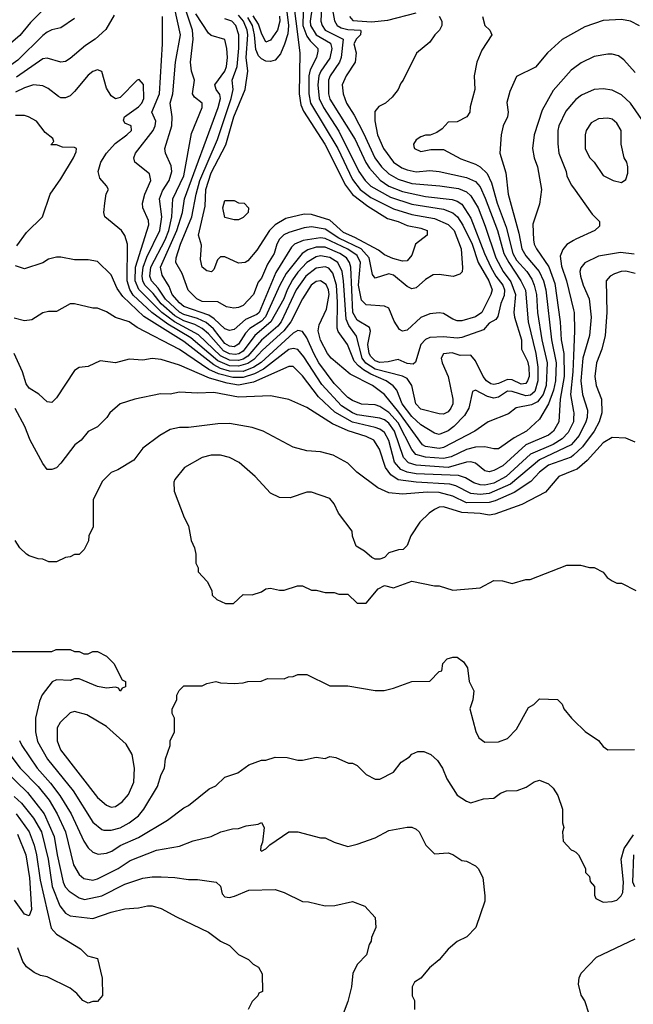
# Model space of a CAD drawing. Header units: inches. Extents: x 1793389 to 1900389, y 320802 to 470796.
# Tile 460 of 656: x 1847569 to 1850263, y 452633 to 456956. Entities that reach past the tile are written whole.
import ezdxf

# ---------------------------------------------------------------- set-up
doc = ezdxf.new("R2010")
doc.units = ezdxf.units.IN
doc.header["$MEASUREMENT"] = 0
doc.layers.add('B8445', color=7, linetype='Continuous')
doc.layers.add('B8455', color=7, linetype='Continuous')

msp = doc.modelspace()

# ---------------------------------------------------------------- linework, layer by layer
at = {"layer": 'B8445', "color": 2}
for points, elevation in [([(1848911.7, 457170), (1848951.5, 456951.5), (1848963.1, 456930), (1848980.3, 456920.3), (1849010, 456913.5), (1849064.7, 456910), (1849066.4, 456906.4), (1849065.5, 456890), (1849048, 456872), (1849035.3, 456850), (1849046, 456810), (1849042, 456770), (1849001.6, 456710), (1848984.9, 456670), (1848988.4, 456630), (1849003.7, 456590), (1849037.2, 456537.2), (1849078.5, 456458.5), (1849127.6, 456350), (1849157, 456310), (1849190, 456279.5), (1849230, 456255.6), (1849290, 456237.3), (1849412.9, 456227.1), (1849494.8, 456214.8), (1849530, 456200.3), (1849550, 456182.4), (1849580.8, 456130), (1849612.6, 456050), (1849658.5, 455910), (1849691.5, 455850), (1849725, 455805), (1849744.9, 455750), (1849738, 455670), (1849740.3, 455650), (1849771.7, 455550), (1849772.4, 455510), (1849797.3, 455457.3), (1849804.4, 455430), (1849806, 455390), (1849798.7, 455370), (1849790, 455358.4), (1849770, 455356.3), (1849730, 455375.4), (1849710, 455377.2), (1849670, 455358.5), (1849650, 455354), (1849637.8, 455357.8), (1849618.7, 455370), (1849603, 455390), (1849570, 455459), (1849550, 455484), (1849502, 455482), (1849467.1, 455492.9), (1849430, 455488.7), (1849418.8, 455470), (1849422.8, 455450), (1849450.3, 455390.3), (1849470.4, 455290), (1849470.4, 455270), (1849461.6, 455250), (1849450, 455235.1), (1849430, 455224.5), (1849410, 455225.1), (1849330, 455245.6), (1849307.8, 455270), (1849289.7, 455350), (1849270, 455380.5), (1849250, 455391), (1849130, 455421.7), (1849088.4, 455448.4), (1849071.7, 455470), (1849047.1, 455567.1), (1849013, 455613), (1849001.5, 455641.5), (1848990.6, 455810), (1848983.8, 455850), (1848965.4, 455890), (1848930, 455912.8), (1848890, 455918.7), (1848870, 455914.5), (1848829.5, 455890.5), (1848790, 455848.3), (1848766.3, 455813.7), (1848742.6, 455770), (1848728, 455730), (1848670.8, 455629.3), (1848600.9, 455570), (1848550, 455500.3), (1848531.2, 455488.8), (1848514.4, 455485.6), (1848490, 455488.5), (1848462.8, 455502.8), (1848397, 455577), (1848370, 455600.3), (1848337.6, 455617.6), (1848290, 455633.9), (1848250, 455656), (1848190, 455708.8), (1848154.2, 455754.2), (1848118.2, 455790), (1848109, 455810), (1848106.6, 455830), (1848111.4, 455870), (1848126.7, 455913.3), (1848184.2, 456030), (1848193.3, 456090), (1848183, 456170), (1848195.2, 456204.8), (1848224.7, 456250), (1848236.3, 456290), (1848234.5, 456314.5), (1848209.3, 456370), (1848206, 456390), (1848236.2, 456490), (1848237.6, 456530), (1848229.6, 456589.6), (1848241.3, 456630), (1848252.8, 456770), (1848275.1, 456890), (1848248.5, 457010)], 394), ([(1848893.6, 457010), (1848890.3, 456950), (1848896.5, 456930), (1848910.3, 456910), (1848988.5, 456870), (1848979.6, 456790), (1848972.7, 456770), (1848931.8, 456710), (1848924, 456690), (1848924.4, 456630), (1848930, 456607.7), (1849041.7, 456430), (1849088.6, 456328.6), (1849104.1, 456304.1), (1849151, 456251), (1849190, 456225.5), (1849250, 456201.3), (1849350, 456179.6), (1849467, 456167), (1849490, 456159.5), (1849510, 456146.4), (1849550, 456084.9), (1849609.5, 455929.5), (1849636.9, 455870), (1849659.7, 455830), (1849690.2, 455790), (1849697.6, 455770), (1849695.1, 455744.9), (1849681.1, 455710), (1849667.1, 455652.9), (1849659.5, 455640.5), (1849630, 455623.7), (1849605.3, 455594.7), (1849510, 455560.5), (1849490, 455558.3), (1849430, 455564), (1849370, 455560.7), (1849350, 455552.3), (1849330.3, 455529.7), (1849307.1, 455452.9), (1849296.3, 455443.7), (1849270, 455447.3), (1849230, 455463.7), (1849186.2, 455453.8), (1849150, 455451.6), (1849130, 455458.9), (1849110, 455477), (1849103.5, 455490), (1849097.7, 455530), (1849109.4, 455589.4), (1849104.1, 455604.1), (1849050, 455636.9), (1849032, 455670), (1849022, 455870), (1849017.3, 455890), (1849003.5, 455910), (1848974.7, 455930), (1848910, 455957.4), (1848870, 455957.8), (1848834.3, 455945.7), (1848808.5, 455930), (1848738.8, 455841.2), (1848710.2, 455790), (1848648.4, 455651.6), (1848630, 455632.8), (1848578.9, 455601.1), (1848560.1, 455579.9), (1848530, 455531.5), (1848510, 455520.4), (1848490, 455522.4), (1848470, 455535.1), (1848419, 455599), (1848387, 455627), (1848350, 455645), (1848290, 455661.3), (1848270, 455672.4), (1848209, 455729), (1848177.2, 455777.2), (1848146.8, 455810), (1848140.3, 455830), (1848144.6, 455870), (1848208, 455990), (1848223.5, 456030), (1848237.4, 456090), (1848240.4, 456170), (1848289.8, 456270), (1848323.3, 456456.7), (1848369.3, 456570), (1848369.2, 456590), (1848335.9, 456615.9), (1848327.3, 456630), (1848336, 456690), (1848322.9, 456730), (1848318.4, 456770), (1848329.7, 456870), (1848327.1, 456910), (1848230, 457206)], 390), ([(1848763.6, 457090), (1848799.3, 456810), (1848796.1, 456630), (1848802.3, 456582.3), (1848815, 456555), (1848909, 456410), (1848999.6, 456230), (1849029.4, 456189.4), (1849097.2, 456137.2), (1849183.1, 456083.1), (1849230.8, 456070), (1849270, 456052.2), (1849330, 456040.5), (1849358, 456030), (1849358, 456010), (1849306.8, 455970), (1849290, 455922), (1849270, 455897.2), (1849250, 455896.2), (1849207.3, 455907.3), (1849170, 455924.5), (1849144.4, 455944.4), (1849040.4, 456000.4), (1848990, 456021.8), (1848930, 456076.4), (1848850, 456101), (1848817.7, 456102.3), (1848736.7, 456083.3), (1848690, 456056.2), (1848664.9, 456030), (1848610, 455943.7), (1848570, 455897.2), (1848558, 455890), (1848530, 455886.6), (1848470, 455915.6), (1848450, 455914.5), (1848437.5, 455902.5), (1848421, 455859), (1848410.8, 455849.2), (1848390, 455854), (1848369.6, 455869.6), (1848362.9, 455902.9), (1848366.5, 455966.5), (1848353.3, 456010), (1848382.5, 456137.5), (1848386, 456210), (1848410, 456283.8), (1848474, 456406), (1848508.8, 456530), (1848558.3, 456650), (1848569.7, 456730), (1848563.5, 456790), (1848569.8, 456890), (1848567.2, 456910), (1848550.6, 456950), (1848530, 456976.1)], 378), ([(1848814.2, 457050), (1848811.7, 456930), (1848830, 456883.1), (1848843.5, 456863.5), (1848877.6, 456830), (1848878.3, 456818.3), (1848871.8, 456790), (1848843.5, 456736.5), (1848838.5, 456710), (1848838.6, 456630), (1848845.5, 456590), (1848965.5, 456390), (1849030, 456254.4), (1849063.6, 456210), (1849110, 456175.8), (1849210, 456125.5), (1849290, 456100.2), (1849390, 456083.2), (1849450, 456056.5), (1849476, 456030), (1849506.4, 455950), (1849513.4, 455866.6), (1849510.7, 455849.3), (1849501, 455839), (1849471.3, 455828.7), (1849410, 455837.2), (1849384.5, 455835.5), (1849350, 455816), (1849310, 455779), (1849290, 455774), (1849270, 455785.2), (1849210, 455835.1), (1849190, 455840.9), (1849130, 455822), (1849117.2, 455837.2), (1849103.1, 455910), (1849067.3, 455950), (1848970, 455997.3), (1848910, 456036.4), (1848850, 456047.1), (1848817.5, 456042.5), (1848750, 456021.3), (1848729.1, 456010.9), (1848710, 455992), (1848697.6, 455970), (1848686.4, 455930), (1848657.4, 455882.6), (1848630, 455821.2), (1848616.1, 455803.9), (1848595.5, 455750), (1848550, 455702), (1848530, 455692.3), (1848509.5, 455689.5), (1848476, 455696), (1848438, 455718), (1848370, 455719.6), (1848346, 455730), (1848308.4, 455768.4), (1848282.3, 455842.3), (1848254.5, 455890), (1848255.6, 455910), (1848274.3, 455970), (1848325.1, 456090), (1848343.5, 456190), (1848359.8, 456250), (1848437.6, 456430), (1848497.8, 456610), (1848505.4, 456650), (1848502, 456690), (1848522.8, 456750), (1848530.7, 456830.7), (1848530.8, 456890), (1848518.3, 456930), (1848499.5, 456950), (1848470, 456959.7)], 382), ([(1847670, 456998), (1847616.5, 456943.5), (1847570, 456886.6), (1847530, 456852.7), (1847490, 456829.4), (1847430, 456826.6), (1847350, 456835.1), (1847290, 456829.2), (1847230, 456845.2), (1847150, 456857.2), (1847130, 456865.2), (1847070, 456859.3), (1847026, 456870), (1846990, 456872.7), (1846950, 456866.6), (1846870, 456864.5), (1846710, 456883.7), (1846650, 456898), (1846569, 456930), (1846530, 456947.3), (1846482, 456982)], 390), ([(1848852.9, 457010), (1848843.5, 456950), (1848845.4, 456930), (1848870.3, 456890), (1848933.4, 456853.4), (1848939.6, 456830), (1848930, 456786.6), (1848890.3, 456730), (1848882.4, 456710), (1848878.2, 456670), (1848883.2, 456610), (1848902.4, 456570), (1848970, 456466), (1849058.3, 456290), (1849085.7, 456250), (1849110, 456224.6), (1849196.7, 456176.7), (1849290, 456146.7), (1849430, 456123.6), (1849470, 456108.7), (1849490.2, 456090.2), (1849514.1, 456054.1), (1849555.5, 455970), (1849581.1, 455890), (1849628.9, 455810), (1849642.4, 455770), (1849637.6, 455750), (1849598, 455670), (1849570, 455652.3), (1849510, 455634.5), (1849490, 455634.5), (1849470, 455640.9), (1849430, 455666), (1849410, 455669.3), (1849370, 455664.5), (1849330, 455649.4), (1849270, 455593.2), (1849250, 455588), (1849236, 455596), (1849212.9, 455632.9), (1849189.5, 455689.5), (1849170, 455698), (1849090, 455703.7), (1849070, 455725.2), (1849056.5, 455790), (1849064.2, 455890), (1849050, 455920.5), (1849009.2, 455949.2), (1848910, 455994.8), (1848890, 455998.8), (1848813, 455987), (1848775.5, 455970), (1848762, 455958), (1848693.8, 455846.2), (1848619.5, 455670), (1848610, 455661.7), (1848560.3, 455639.7), (1848510, 455596.2), (1848490, 455591.6), (1848470, 455598.7), (1848423, 455643), (1848399, 455659), (1848290, 455697.2), (1848270, 455713), (1848238.9, 455750), (1848225.1, 455785.1), (1848194.2, 455834.1), (1848187.3, 455870), (1848258.9, 456030), (1848283.9, 456110), (1848292.1, 456170), (1848440.4, 456570), (1848449.7, 456610), (1848447.9, 456627.9), (1848431.8, 456650), (1848425.6, 456670), (1848469.7, 456730), (1848476.9, 456750), (1848480.5, 456790), (1848478.4, 456830), (1848469.2, 456869.2), (1848410, 456886.6), (1848397.1, 456897.1), (1848342.3, 456982.3)], 386), ([(1847810, 456961.2), (1847750, 456920.9), (1847710, 456912.3), (1847690, 456900.9), (1847670, 456886.6), (1847561.1, 456778.9), (1847510, 456742.4), (1847419.9, 456720.1), (1847350, 456692.7), (1847250, 456698), (1847210, 456716), (1847110, 456736), (1847050, 456729.4), (1847030, 456732.3), (1846910, 456763.7), (1846750, 456767.3), (1846588.2, 456828.2), (1846505.2, 456885.2), (1846454, 456930), (1846411.4, 456951.4), (1846390, 456956.8)], 394), ([(1849601, 456970), (1849610.9, 456930.9), (1849632, 456910), (1849642, 456890), (1849597.3, 456822.7), (1849576.3, 456770), (1849564, 456710), (1849566.8, 456650), (1849546.4, 456573.6), (1849544.7, 456550), (1849532, 456530), (1849490, 456508), (1849450, 456506), (1849423.6, 456476.4), (1849399.8, 456460.2), (1849371.1, 456448.9), (1849350, 456448.7), (1849330, 456442), (1849310, 456428), (1849298, 456410), (1849299.6, 456399.6), (1849302, 456390), (1849330, 456378), (1849373.6, 456386.4), (1849430, 456386), (1849505.1, 456345.1), (1849570, 456321.6), (1849590.2, 456310.3), (1849620.5, 456280.5), (1849640.2, 456240.2), (1849665.5, 456150), (1849704.6, 456044.6), (1849734.2, 455930), (1849750, 455901.1), (1849795.6, 455850), (1849817.1, 455817.1), (1849828, 455790), (1849837.3, 455750), (1849842.4, 455670), (1849860.7, 455550), (1849883.9, 455450), (1849879.3, 455350), (1849866.2, 455310), (1849842.2, 455277.8), (1849815.1, 455264.9), (1849748.6, 455251.4), (1849714.9, 455225.1), (1849624.7, 455190), (1849566.8, 455150), (1849430, 455078.3), (1849410, 455073.7), (1849390, 455076), (1849350, 455082.6), (1849337, 455090), (1849233.7, 455233.7), (1849170.7, 455310.7), (1849117, 455350), (1849020.1, 455400.1), (1848936, 455470), (1848919.5, 455490), (1848890, 455549.2), (1848879.7, 455590), (1848884.2, 455615.8), (1848915.2, 455684.8), (1848927.1, 455750), (1848924, 455770), (1848913.5, 455793.5), (1848890, 455809.6), (1848870, 455806), (1848848.8, 455790), (1848810.3, 455730), (1848759.1, 455630), (1848728.1, 455590), (1848635, 455505), (1848596.3, 455463.7), (1848570, 455446.1), (1848530, 455434.3), (1848490, 455436.5), (1848439.1, 455459.1), (1848320, 455560), (1848219.6, 455619.6), (1848148.5, 455670), (1848067.3, 455747.3), (1848052, 455772), (1848040.8, 455810), (1848042.7, 455970), (1848030, 456008), (1848015.3, 456030), (1847942, 456090), (1847938, 456110), (1847942, 456150), (1847948.4, 456191.6), (1847958, 456210), (1847950, 456226), (1847920.2, 456260.2), (1847914, 456290), (1847925.2, 456330), (1847949.7, 456370.3), (1847987.5, 456412.5), (1848039, 456450), (1848059, 456470), (1848058, 456490), (1848030, 456502), (1848024.7, 456515.3), (1848028.7, 456530), (1848090, 456573), (1848105.1, 456590), (1848113.6, 456610), (1848112, 456672), (1848093.2, 456693.2), (1848084.7, 456690), (1848010, 456614), (1847990, 456608.7), (1847970, 456622), (1847950, 456655.3), (1847928.7, 456728.7), (1847910, 456735.3), (1847890, 456729), (1847870, 456713.2), (1847810, 456641.2), (1847790, 456621.2), (1847770, 456612.7), (1847750, 456613.2), (1847738.6, 456618.6), (1847693.8, 456653.8), (1847670, 456666), (1847630, 456669.5), (1847590, 456657.6), (1847550, 456637.6)], 402), ([(1847984.2, 456975.8), (1847946.9, 456913.1), (1847900.7, 456870), (1847857.6, 456842.4), (1847790, 456785.2), (1847770, 456773.2), (1847750, 456769.3), (1847690, 456786.6), (1847670, 456784.5), (1847555.5, 456704.5)], 398), ([(1849410, 456971.3), (1849422, 456950), (1849422, 456930), (1849411.3, 456910), (1849391.3, 456890), (1849370, 456858), (1849311.1, 456808.9), (1849252, 456690), (1849242, 456678), (1849230.9, 456649.1), (1849203.6, 456616.4), (1849174, 456590), (1849145.4, 456574.6), (1849127.3, 456552.7), (1849127.5, 456512.5), (1849139.5, 456450), (1849165.3, 456390), (1849210.4, 456330), (1849246.1, 456306.1), (1849270, 456297), (1849310, 456288.8), (1849370, 456293.7), (1849410.3, 456290.3), (1849530, 456262.6), (1849570, 456245.5), (1849590, 456222), (1849611.9, 456171.9), (1849666.5, 456030), (1849694.4, 455930), (1849715.5, 455890), (1849769.1, 455810), (1849789.2, 455769.2), (1849801.5, 455630), (1849834.4, 455490), (1849843.2, 455430), (1849843.5, 455370), (1849830, 455323.6), (1849811.7, 455308.3), (1849790, 455305), (1849730, 455324), (1849710, 455326), (1849670, 455299.6), (1849650, 455294.7), (1849622.5, 455302.5), (1849570, 455329), (1849556.9, 455323.1), (1849540.5, 455250), (1849522, 455218), (1849474.9, 455170), (1849450, 455151.5), (1849410, 455135.6), (1849390, 455140.7), (1849330, 455176.9), (1849290, 455214), (1849247.7, 455270), (1849224.7, 455330), (1849208.8, 455348.8), (1849177, 455370), (1849110, 455399.4), (1849078.4, 455418.4), (1849055.9, 455435.9), (1849037.7, 455457.7), (1849007.6, 455530), (1848967, 455587), (1848962, 455602), (1848963.7, 455716.3), (1848959.4, 455790), (1848944, 455844), (1848925.2, 455865.2), (1848910, 455871), (1848870, 455865.7), (1848824.6, 455830), (1848782.4, 455770), (1848716.5, 455630), (1848702.7, 455610), (1848630, 455548.5), (1848570, 455478.4), (1848550, 455465.7), (1848530, 455459.9), (1848490, 455461.5), (1848450, 455481), (1848353.2, 455573.2), (1848249.1, 455629.1), (1848192.8, 455670), (1848091.7, 455771.7), (1848075.7, 455810), (1848077.7, 455870), (1848135.1, 456055.1), (1848134.5, 456074.5), (1848109.6, 456129.6), (1848107.3, 456150), (1848118.7, 456190), (1848145.1, 456250), (1848138.7, 456278.7), (1848074, 456330), (1848069.2, 456350), (1848077.2, 456370), (1848155.1, 456470), (1848163, 456490), (1848166, 456510), (1848149.6, 456550), (1848182.6, 456630), (1848195.1, 456850), (1848196.2, 456970)], 398), ([(1848741.1, 456990), (1848749.2, 456930), (1848745.4, 456894.6), (1848731.5, 456848.5), (1848714, 456806), (1848690, 456778.4), (1848670, 456773.3), (1848650, 456774.7), (1848630, 456783.6), (1848617.2, 456797.2), (1848604.8, 456824.8), (1848599.1, 456890), (1848590.5, 456930), (1848570, 456965.6)], 374), ([(1848708.7, 456971.3), (1848710.2, 456950), (1848700.3, 456910), (1848670, 456866), (1848650, 456857.2), (1848630, 456897.2), (1848617, 456937), (1848593.7, 456973.7)], 370), ([(1849017.1, 456970), (1849031.9, 456951.9), (1849112.7, 456947.3), (1849185.4, 456954.6), (1849310, 456986.8)], 398), ([(1850000, 456897.2), (1849950.5, 456869.5), (1849886, 456810), (1849832.8, 456747.2), (1849750, 456706), (1849719.8, 456640.2), (1849707.1, 456592.9), (1849713.4, 456550), (1849710.4, 456529.6), (1849690.8, 456490), (1849682, 456450), (1849677.3, 456370), (1849703.4, 456283.4), (1849712.7, 456190), (1849759.4, 456019.4), (1849773.1, 455950), (1849790, 455919.3), (1849849, 455850), (1849867.9, 455810), (1849879.1, 455770), (1849902.8, 455550), (1849923.5, 455450), (1849920.7, 455370), (1849912.1, 455330), (1849890.2, 455269.8), (1849850, 455202.7), (1849794, 455150), (1849739.6, 455120.4), (1849670, 455072), (1849650, 455071.8), (1849610, 455081.6), (1849570, 455078.9), (1849530, 455069.7), (1849462.6, 455037.4), (1849430, 455029.8), (1849350, 455036.1), (1849307.3, 455047.3), (1849290, 455069.5), (1849230, 455186.9), (1849190, 455232.2), (1849150, 455258.3), (1849130, 455265.1), (1849070, 455268), (1849030, 455284.2), (1849010, 455297.6), (1848950, 455358.7), (1848882.3, 455450), (1848859.8, 455490), (1848830, 455559.3), (1848810, 455587), (1848790, 455591.6), (1848770, 455580.5), (1848628.5, 455451.5), (1848597.4, 455430), (1848550, 455411.8), (1848490, 455412.8), (1848450, 455425.4), (1848420.5, 455440.5), (1848290, 455543.1), (1848113.4, 455653.4), (1848020.9, 455740.9), (1847996.6, 455776.6), (1847970, 455835.3), (1847910, 455894), (1847870, 455901.2), (1847810, 455901.2), (1847750, 455914), (1847730, 455914), (1847695.3, 455904.7), (1847670.7, 455889.3), (1847590, 455862), (1847550, 455875.3)], 406), ([(1850000, 456741.4), (1849990, 456734), (1849910, 456645.2), (1849861.7, 456558.3), (1849826.8, 456450), (1849820.7, 456390), (1849827.3, 456350), (1849842, 456310), (1849858.8, 456210), (1849850, 456146), (1849821.6, 456058.4), (1849823.7, 455990), (1849827, 455970), (1849837.6, 455950), (1849891.2, 455871.2), (1849917.6, 455797.6), (1849941.5, 455630), (1849945.8, 455550), (1849958.2, 455490), (1849959.7, 455390), (1849940.7, 455290), (1849935.8, 455190), (1849912.4, 455150), (1849890, 455131.6), (1849790, 455089.7), (1849690, 454996.9), (1849650, 454976.3), (1849630, 454971.8), (1849610, 454975.1), (1849570, 455009.5), (1849550, 455014.7), (1849530, 455013.7), (1849449.2, 454990.8), (1849310, 454999.8), (1849276.2, 455010), (1849253.6, 455033.6), (1849214.6, 455150), (1849190, 455184.7), (1849170, 455199.2), (1849150, 455206.4), (1849050, 455221.8), (1849030, 455229.8), (1848981.4, 455261.4), (1848894.6, 455354.5), (1848816.4, 455476.4), (1848790, 455507.6), (1848770, 455513.3), (1848750, 455508), (1848638.5, 455421.5), (1848599.1, 455400.9), (1848550, 455385), (1848505.2, 455385.2), (1848441.8, 455401.8), (1848399.7, 455419.7), (1848270, 455508.3), (1848084.7, 455604.7), (1848050, 455629.2), (1847989.4, 455649.4), (1847950, 455673.2), (1847910, 455689), (1847890, 455689), (1847810, 455709), (1847790, 455709), (1847730, 455675.3), (1847694.6, 455674.6), (1847670, 455668.7), (1847622, 455638), (1847590, 455634), (1847545.2, 455645.2)], 410), ([(1850000, 456594.1), (1849966.2, 456553.8), (1849936.3, 456490), (1849930.6, 456470), (1849930.6, 456410.6), (1849936.3, 456370), (1849967.3, 456290), (1849970.7, 456270), (1849990, 456231.3), (1850000, 456217.3)], 414), ([(1847556.5, 455963.5), (1847598.6, 456021.4), (1847668.7, 456090), (1847702, 456190), (1847750, 456258), (1847805.2, 456350), (1847816.4, 456376.4), (1847818, 456390), (1847810, 456395.3), (1847756.4, 456396.4), (1847730, 456406), (1847706, 456406), (1847718, 456422), (1847714.6, 456434.6), (1847681.2, 456461.2), (1847642, 456510), (1847608, 456530), (1847590, 456536), (1847550, 456536)], 406), ([(1850000, 455987.2), (1849970.5, 455969.5), (1849952.7, 455947.3), (1849942, 455918), (1849946.6, 455873.4), (1849968.9, 455810), (1850000, 455682.6)], 414), ([(1850000, 455202), (1849999.5, 455190), (1849976.4, 455143.6), (1849950, 455115.4), (1849910, 455090.9), (1849811.8, 455048.2), (1849703.7, 454950), (1849650, 454922), (1849610, 454912.2), (1849590, 454913.7), (1849563, 454923), (1849525.5, 454945.5), (1849494.8, 454954.8), (1849310, 454962.9), (1849269.8, 454969.8), (1849242, 454982), (1849214.1, 455014.1), (1849188.9, 455108.9), (1849170, 455144.2), (1849150, 455159.1), (1849130, 455166.2), (1849030, 455189.8), (1848952.8, 455232.8), (1848880.9, 455300.9), (1848810, 455392), (1848770, 455434), (1848750, 455434), (1848595.3, 455364.7), (1848530, 455352.3), (1848479.8, 455359.8), (1848402.2, 455382.2), (1848270, 455439.6), (1848190, 455463.7), (1848151, 455469), (1848110, 455461.2), (1848050, 455465.2), (1847990, 455449), (1847922, 455458), (1847870, 455434), (1847830, 455429), (1847810, 455415.3), (1847730, 455295.3), (1847710, 455275.3), (1847690, 455278), (1847652.5, 455312.5), (1847610, 455339), (1847597.5, 455357.5), (1847580.7, 455410), (1847544.5, 455490)], 414), ([(1850000, 455480.3), (1849996.9, 455410), (1849986.7, 455310), (1850000, 455236)], 414), ([(1850000, 455101.3), (1849990, 455089.7), (1849850, 455023.1), (1849723, 454917), (1849630, 454876.2), (1849590, 454871.7), (1849550, 454876), (1849483.7, 454910), (1849457.3, 454917.3), (1849310, 454925.6), (1849230, 454936.4), (1849198.4, 454958.4), (1849174, 454990), (1849147.8, 455070), (1849123.7, 455110), (1849090, 455126.3), (1849010.8, 455150.8), (1848942.5, 455182.5), (1848830, 455253.2), (1848750, 455289), (1848670, 455305.2), (1848530, 455299.6), (1848421.1, 455318.9), (1848350, 455316), (1848270, 455321.2), (1848230, 455312.7), (1848187.1, 455312.9), (1848074, 455290), (1848010, 455269), (1847964.7, 455230), (1847951.3, 455210), (1847910.7, 455169.3), (1847870, 455148), (1847838, 455110), (1847810.7, 455089.3), (1847750, 455008.7), (1847730, 454988.7), (1847710, 454982), (1847690, 454982), (1847670, 455008), (1847615.1, 455110), (1847591.8, 455170), (1847549.7, 455249.7)], 418), ([(1850000, 455044.8), (1849990, 455035.8), (1849890, 454999.7), (1849850.4, 454970), (1849812, 454928), (1849739.6, 454880.4), (1849655.9, 454844.1), (1849630, 454837.2), (1849530, 454835.3), (1849470, 454864.7), (1849410, 454880.8), (1849357.7, 454882.2), (1849250, 454873.3), (1849190, 454879.3), (1849141.2, 454901.2), (1849048.7, 454970), (1849010, 455008.7), (1848944.7, 455044.7), (1848890, 455059), (1848830, 455064), (1848770, 455079), (1848638, 455150), (1848590, 455165.2), (1848490, 455182.7), (1848438, 455182), (1848310, 455166), (1848270, 455166), (1848230, 455157.2), (1848184.7, 455130), (1848110, 455075.3), (1848070, 455022), (1847999.8, 454980.2), (1847970, 454968), (1847932, 454930), (1847892, 454850), (1847892, 454730), (1847872, 454690), (1847871.1, 454668.9), (1847852, 454630), (1847830, 454608), (1847810, 454608), (1847790, 454598), (1847770, 454595.3), (1847730, 454575.3), (1847696.4, 454576.4), (1847670, 454588), (1847650, 454588.7), (1847610, 454602), (1847598, 454610), (1847570, 454638), (1847549.1, 454669.1)], 422), ([(1850000, 454976.6), (1849936, 454950), (1849877.5, 454882.5), (1849772.5, 454827.5), (1849654.9, 454785.1), (1849630, 454780.7), (1849590, 454787.8), (1849510, 454792.4), (1849430, 454817), (1849410, 454816), (1849390, 454806), (1849366, 454790), (1849326, 454750), (1849286, 454690), (1849270, 454648), (1849252, 454630), (1849231.6, 454628.4), (1849190, 454615.3), (1849170, 454595.3), (1849150, 454588), (1849130, 454588), (1849114.6, 454594.6), (1849083.1, 454623.1), (1849045.2, 454645.2), (1849029.1, 454689.1), (1849028.7, 454710), (1848969, 454790), (1848949, 454830), (1848930, 454854), (1848850, 454882), (1848830, 454882), (1848756.4, 454856.4), (1848710, 454858), (1848670, 454878), (1848602, 454950), (1848532.5, 455012.5), (1848490, 455034), (1848450, 455044), (1848410, 455044), (1848370, 455034), (1848292, 454990), (1848250, 454938), (1848245.4, 454925.4), (1848246.4, 454886.4), (1848291.3, 454770), (1848310, 454734), (1848322, 454670), (1848336.9, 454636.9), (1848342, 454610), (1848342, 454570), (1848352, 454550), (1848352.7, 454532.7), (1848392, 454490), (1848412, 454450), (1848414, 454430), (1848434, 454410), (1848472.7, 454392.7), (1848507.3, 454392.7), (1848550, 454432), (1848590, 454431.3), (1848630, 454444.7), (1848650, 454458), (1848670, 454461), (1848710, 454451.3), (1848730, 454451.3), (1848789.1, 454470.9), (1848810, 454471.3), (1848850, 454452), (1848870, 454452), (1848910, 454442), (1848950, 454442), (1848970, 454434), (1849010, 454434), (1849050, 454394), (1849090, 454394), (1849143.1, 454456.9), (1849170, 454472), (1849210, 454462), (1849290, 454491), (1849390, 454471.3), (1849410, 454471.3), (1849470, 454452), (1849590, 454462), (1849650, 454494), (1849688, 454492), (1849730, 454481), (1849790, 454498), (1849810, 454498), (1849970, 454561), (1850000, 454561)], 426), ([(1847510, 454182.8), (1847710, 454182), (1847729, 454191), (1847790, 454191.3), (1847810, 454182), (1847830, 454182), (1847850, 454172), (1847870, 454172), (1847890, 454182), (1847910, 454182), (1847950, 454162), (1847982, 454130), (1848018, 454058), (1848034, 454050), (1848032.7, 454027.3), (1848018, 454022), (1848010, 454008), (1848002, 454022), (1847990, 454026), (1847950, 454022), (1847910, 454028.7), (1847830, 454062), (1847810, 454062), (1847790, 454055.3), (1847730, 454058), (1847711.1, 454048.9), (1847667.7, 453992.3), (1847655.2, 453964.8), (1847638, 453890), (1847638.4, 453830), (1847647.7, 453787.7), (1847690.2, 453710.2), (1847803.1, 453570), (1847890, 453433.4), (1847930, 453400.7), (1847938.5, 453398.5), (1847970, 453398), (1848010, 453408.4), (1848050, 453430.5), (1848090, 453460.7), (1848114.5, 453490), (1848173.2, 453590), (1848190, 453642), (1848204, 453670), (1848209.1, 453710.9), (1848228.7, 453770), (1848228.7, 453790), (1848248, 453830), (1848248, 453890), (1848238, 453910), (1848238, 453930), (1848258, 453970), (1848258, 453990), (1848268.4, 454011.6), (1848290, 454032), (1848370, 454032), (1848390, 454042), (1848430, 454051.3), (1848450, 454044.7), (1848510, 454042), (1848550, 454044.7), (1848570, 454051.3), (1848628.4, 454051.6), (1848656.4, 454063.6), (1848730, 454062), (1848748.9, 454071.1), (1848770, 454072), (1848790, 454082), (1848830, 454082), (1848930, 454032), (1849008.9, 454031.1), (1849130, 454011.3), (1849168.4, 454011.6), (1849210, 454022), (1849290, 454051.3), (1849370, 454052), (1849410, 454094), (1849422, 454098), (1849426, 454130), (1849446, 454150), (1849470, 454158), (1849490, 454158), (1849516.9, 454136.9), (1849534, 454110), (1849542, 454050), (1849562, 454010), (1849558, 453970), (1849544.7, 453930), (1849570.9, 453830.9), (1849584, 453804), (1849610, 453784.7), (1849670, 453786), (1849710, 453801), (1849750, 453842), (1849803.1, 453936.9), (1849826, 453950), (1849850, 453974), (1849930, 453972), (1849950.9, 453950.9), (1849958, 453930), (1849991.3, 453890), (1850000, 453881.3)], 422), ([(1847568.1, 453791.9), (1847577.6, 453770), (1847645.3, 453670), (1847704.8, 453604.8), (1847745.7, 453550), (1847795.3, 453470), (1847850.3, 453350.3), (1847870, 453320.7), (1847890, 453300.7), (1847912.8, 453292.8), (1847950, 453297.1), (1847973.6, 453306.4), (1848010, 453330.4), (1848090, 453366.4), (1848218, 453442), (1848290, 453496), (1848310, 453506), (1848400.2, 453579.8), (1848430, 453592), (1848469.1, 453630.9), (1848526, 453650), (1848574.6, 453685.4), (1848630, 453704.7), (1848650, 453704.7), (1848690, 453718), (1848743.1, 453716.9), (1848790, 453704.7), (1848810, 453704.7), (1848870, 453718), (1848910, 453712), (1848930, 453722), (1848956.9, 453716.9), (1849012.7, 453692.7), (1849030, 453692), (1849050, 453682), (1849090, 453642), (1849130, 453622), (1849150, 453622), (1849210, 453652), (1849243.1, 453696.9), (1849280.4, 453719.6), (1849290, 453732), (1849316.4, 453743.6), (1849343.6, 453743.6), (1849374, 453730), (1849403.6, 453703.6), (1849424.7, 453670), (1849443.5, 453623.5), (1849490, 453551.3), (1849530, 453524.7), (1849550, 453518), (1849604.7, 453535.3), (1849650, 453538), (1849680.2, 453559.8), (1849706, 453570), (1849752, 453572), (1849792.9, 453587.1), (1849828, 453610), (1849850, 453618), (1849890, 453602), (1849910, 453582), (1849931.3, 453550), (1849951.3, 453490), (1849952, 453430), (1849958, 453410), (1849952, 453390), (1849954, 453350), (1849990, 453312), (1850000, 453307)], 418), ([(1847524.9, 453730), (1847570.4, 453670), (1847650.4, 453590), (1847698.9, 453530), (1847733.1, 453470), (1847770.3, 453390), (1847805.1, 453245.1), (1847830, 453202.8), (1847850, 453185.5), (1847890, 453178), (1847910, 453183.8), (1848001.2, 453230), (1848054.5, 453265.5), (1848170, 453310.5), (1848270, 453327.3), (1848330, 453350.8), (1848409.3, 453370.7), (1848451.1, 453391.1), (1848503.6, 453403.6), (1848530, 453404.7), (1848563.1, 453416.9), (1848615.3, 453424.7), (1848630, 453432), (1848642, 453410), (1848634.4, 453345.6), (1848626.8, 453326.8), (1848626, 453310), (1848630, 453306), (1848650, 453316), (1848666.8, 453333.2), (1848750, 453391), (1848790, 453391.3), (1848890, 453364.7), (1848910, 453364.7), (1848950, 453344.7), (1849010, 453326.8), (1849050, 453336), (1849130, 453364.7), (1849190, 453396), (1849270, 453411.3), (1849290, 453411.3), (1849310, 453402), (1849322, 453390), (1849351.6, 453331.6), (1849390, 453294), (1849450, 453298), (1849470.9, 453290.9), (1849510, 453264.7), (1849530, 453262), (1849570, 453242), (1849582, 453230), (1849602, 453190), (1849611.3, 453110), (1849610, 453086), (1849571.3, 452970), (1849531.3, 452930), (1849490, 452908.7), (1849450, 452875.3), (1849410.7, 452829.3), (1849367.1, 452792.9), (1849330, 452748), (1849302, 452730), (1849292, 452710), (1849292, 452670), (1849302, 452650), (1849302, 452610)], 414), ([(1847501.8, 453661.8), (1847603.7, 453563.7), (1847676.5, 453470), (1847720.9, 453370), (1847732.9, 453290), (1847759.5, 453170), (1847769.1, 453149.1), (1847785.5, 453130), (1847830, 453100.5), (1847853.2, 453093.2), (1847930, 453110.4), (1848030, 453160.5), (1848110, 453187.3), (1848150, 453193.4), (1848190, 453193.4), (1848250.6, 453190.6), (1848310, 453181), (1848350, 453181), (1848432, 453170), (1848450, 453152), (1848458, 453118), (1848470, 453104.9), (1848490, 453103), (1848511.6, 453108.4), (1848574.8, 453134.8), (1848690, 453138), (1848730, 453124.7), (1848810, 453084.7), (1848836.4, 453083.6), (1848910, 453066), (1848952.9, 453067.1), (1849030, 453084.7), (1849083.6, 453063.6), (1849130, 453014), (1849132, 452970), (1849112.7, 452927.3), (1849112, 452910), (1849103.6, 452896.4), (1849091.3, 452850), (1849052, 452810), (1849031.3, 452770), (1849026, 452710), (1849010, 452646), (1848964.7, 452530)], 410), ([(1847545.2, 453545.2), (1847576.4, 453516.4), (1847630, 453450.4), (1847664, 453390), (1847693.4, 453270), (1847711.4, 453150), (1847745.5, 453065.5), (1847770, 453034), (1847790, 453022), (1847890, 453010.4), (1847970, 453038.4), (1848030, 453053), (1848090, 453057.3), (1848130, 453066), (1848150, 453066), (1848190, 453054), (1848256.8, 453016.8), (1848398, 452950), (1848450, 452911.3), (1848490, 452892), (1848530, 452852), (1848574, 452830), (1848594, 452810), (1848616.9, 452796.9), (1848632.7, 452767.3), (1848634, 452690), (1848618, 452682), (1848614, 452670), (1848590, 452646), (1848572, 452610)], 406), ([(1847553.4, 453470), (1847610.3, 453390), (1847632.3, 453332.3), (1847642.7, 453290), (1847659, 453179), (1847707.4, 452967.4), (1847730, 452942), (1847836.3, 452876.3), (1847866.4, 452846.4), (1847910, 452834), (1847931.6, 452748.4), (1847932.7, 452672.7), (1847910, 452646), (1847890, 452646), (1847870, 452638), (1847846, 452650), (1847820.2, 452680.2), (1847790, 452704), (1847690, 452754), (1847660.2, 452760.2), (1847632.5, 452772.5), (1847598.6, 452798.6), (1847582, 452822), (1847560.7, 452880.7)], 402), ([(1847559.7, 453379.7), (1847595.2, 453290), (1847611.6, 453188.4), (1847620.5, 453050), (1847610, 453022), (1847590, 453029), (1847545.4, 453090)], 398)]:
    msp.add_lwpolyline(points, dxfattribs=dict(at, elevation=elevation))
for points, elevation in [([(1848510, 456078), (1848470, 456088), (1848461.2, 456130), (1848470, 456162), (1848510, 456162), (1848530, 456152), (1848554, 456150), (1848574, 456130), (1848572, 456110), (1848550, 456088), (1848530, 456078)], 374), ([(1847810, 453919.3), (1847790, 453913.2), (1847746, 453870), (1847733.4, 453846.6), (1847733, 453790), (1847748, 453750), (1847910, 453540.7), (1847950, 453507.7), (1847970, 453499.1), (1847990, 453502), (1848018.3, 453521.7), (1848045.8, 453554.2), (1848069.3, 453609.3), (1848072.7, 453670), (1848062.7, 453730), (1848035.9, 453775.9), (1847950, 453852.7), (1847864.1, 453904.1)], 426)]:
    msp.add_lwpolyline(points, close=True, dxfattribs=dict(at, elevation=elevation))
at = {"layer": 'B8455', "color": 2}
for points, elevation in [([(1850289.3, 456929.3), (1850250, 456949), (1850210, 456957.2), (1850130, 456953.2), (1850050, 456925.2), (1850000, 456897.2)], 406), ([(1850270, 456724), (1850220.2, 456780.2), (1850197.5, 456797.5), (1850170, 456805.2), (1850150, 456805.2), (1850090, 456794), (1850033.7, 456766.3), (1850000, 456741.4)], 410), ([(1850310, 456504), (1850250, 456589.3), (1850210, 456626), (1850170, 456646), (1850130, 456652.7), (1850090, 456649.3), (1850034.6, 456625.4), (1850010, 456606), (1850000, 456594.1)], 414), ([(1850000, 456217.3), (1850082, 456102), (1850114, 456070), (1850114, 456050), (1850094, 456030), (1850010, 455993.2), (1850000, 455987.2)], 414), ([(1850266.5, 455926.5), (1850206.6, 455933.4), (1850110, 455918.4), (1850050, 455889.2), (1850032.8, 455867.2), (1850028.2, 455850), (1850030.4, 455830), (1850042.4, 455790), (1850068.5, 455730), (1850078, 455650), (1850070.4, 455570), (1850041.5, 455470), (1850032.6, 455370), (1850039.6, 455310), (1850061.4, 455241.4), (1850060.3, 455210), (1850054.6, 455190), (1850024.9, 455130), (1850000, 455101.3)], 418), ([(1850270, 455842), (1850230, 455851.8), (1850208.7, 455851.3), (1850179.9, 455840.1), (1850161, 455830), (1850144, 455810), (1850146.4, 455670), (1850139.5, 455570), (1850124.9, 455510), (1850101.6, 455450), (1850093, 455390), (1850099.1, 455350), (1850123, 455290), (1850123.7, 455230), (1850112, 455190), (1850090.3, 455150), (1850039.6, 455080.4), (1850000, 455044.8)], 422), ([(1850000, 455682.6), (1850003.1, 455670), (1850004.9, 455590), (1850000, 455480.3)], 414), ([(1850000, 455236), (1850001.1, 455230), (1850000, 455202)], 414), ([(1850270, 455102), (1850230, 455119), (1850170, 455121.2), (1850130, 455098), (1850059.4, 455020.6), (1850016.5, 454983.5), (1850000, 454976.6)], 426), ([(1850000, 454561), (1850030, 454561), (1850070, 454551.3), (1850091.1, 454551.1), (1850130.8, 454530.8), (1850147.1, 454507.1), (1850170, 454492), (1850190, 454482), (1850210, 454482), (1850274, 454450)], 426), ([(1850000, 453881.3), (1850050.6, 453830.6), (1850110, 453791.3), (1850130, 453764.7), (1850150, 453751.3), (1850267.3, 453752.7)], 422), ([(1850000, 453307), (1850010, 453302), (1850022, 453290), (1850052, 453230), (1850052.7, 453212.7), (1850070, 453194), (1850072.7, 453172.7), (1850092, 453150), (1850092.7, 453112.7), (1850098, 453098), (1850130, 453082), (1850170, 453084.7), (1850190, 453091), (1850209, 453110), (1850215.9, 453124.1), (1850219.7, 453170), (1850209.3, 453270), (1850222, 453318), (1850262.9, 453377.1)], 418), ([(1850268.5, 453148.5), (1850260.3, 453170), (1850265, 453290)], 414), ([(1850068.7, 452590), (1850049.1, 452649.1), (1850033.6, 452673.6), (1850022, 452722), (1850025.2, 452750), (1850034, 452770), (1850100.2, 452839.8), (1850270, 452921)], 414)]:
    msp.add_lwpolyline(points, dxfattribs=dict(at, elevation=elevation))
at = {"layer": 'B8455', "color": 2, "elevation": 418}
msp.add_lwpolyline([(1850150, 456524), (1850110, 456521.2), (1850076.8, 456503.2), (1850056, 456470), (1850051, 456450), (1850051, 456390), (1850070, 456351.3), (1850091.3, 456330), (1850130, 456272), (1850174, 456250), (1850210, 456242), (1850230, 456254), (1850238, 456282), (1850239, 456310), (1850234, 456330), (1850222, 456350), (1850209.1, 456409.1), (1850209, 456470), (1850190, 456502), (1850170, 456519)], close=True, dxfattribs=at)

doc.saveas('drawing.dxf')
